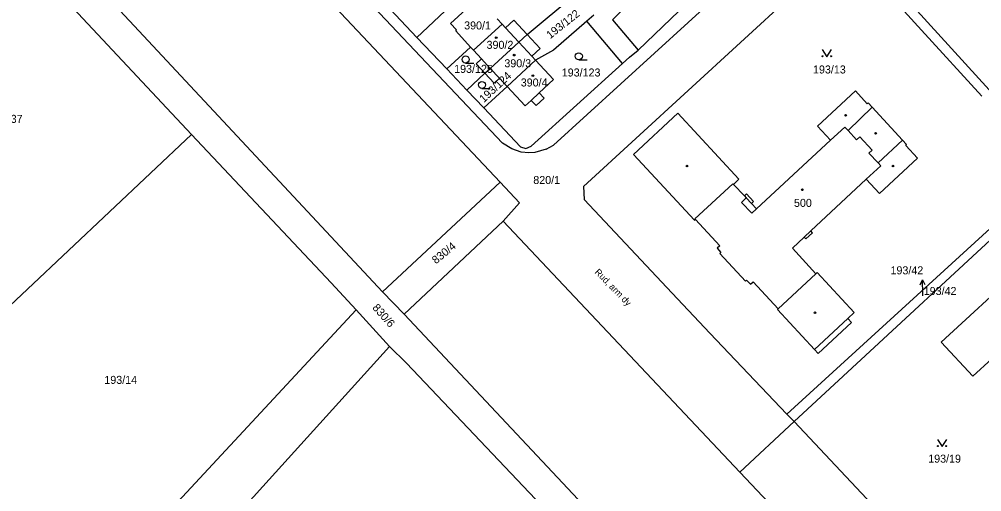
# Model space of a CAD drawing. Extents: x -735249 to -729401, y -1124843 to -1121828.
# Drawn here: x -733489.3 to -733284.9, y -1124233.2 to -1124132.9 of the extents above; entities that cross this region are included whole.
import ezdxf

# ---------------------------------------------------------------- set-up
doc = ezdxf.new("R2010")
doc.units = 0
for name, color, linetype in [('Vrstva 1', 7, 'Continuous'), ('Vrstva 15', 7, 'Continuous'), ('Vrstva 16', 7, 'Continuous'), ('Vrstva 18', 7, 'Continuous'), ('Vrstva 19', 7, 'Continuous'), ('Vrstva 25', 7, 'Continuous'), ('Vrstva 4', 7, 'Continuous')]:
    doc.layers.add(name, color=color, linetype=linetype)

msp = doc.modelspace()

# ---------------------------------------------------------------- linework, layer by layer
at = {"layer": 'Vrstva 1'}
for points in [[(-733386.66, -1124159.2), (-733494.91, -1124044.89)], [(-733464.16, -1124085.8), (-733387.2, -1124167.51)], [(-733504.81, -1124091.57), (-733412.16, -1124190.8)], [(-733493.74, -1124113.68), (-733452.69, -1124157.34)], [(-733369.46, -1124168.39), (-733313.9, -1124117.42)], [(-733313.9, -1124117.42), (-733297.7, -1124135.21)], [(-733404.89, -1124136.75), (-733387.03, -1124119.94)], [(-733357.91, -1124139.49), (-733338.77, -1124121.04)], [(-733353.96, -1124123.6), (-733363.34, -1124133.01)], [(-733397.7, -1124133.83), (-733391.98, -1124128.49)], [(-733381.47, -1124136.12), (-733371.36, -1124127.62)], [(-733375.85, -1124159.61), (-733340.14, -1124127.01)], [(-733411.68, -1124129.6), (-733404.89, -1124136.75)], [(-733387.82, -1124132.81), (-733386.79, -1124133.92)], [(-733367.29, -1124132.05), (-733368.79, -1124133.35)], [(-733396.43, -1124135.17), (-733397.7, -1124133.83)], [(-733392.82, -1124139.5), (-733386.79, -1124133.92)], [(-733386.79, -1124133.92), (-733386.03, -1124134.74)], [(-733386.03, -1124134.74), (-733384.26, -1124133.1)], [(-733384.26, -1124133.1), (-733381.47, -1124136.12)], [(-733368.79, -1124133.35), (-733375.84, -1124139.45)], [(-733361.17, -1124142.3), (-733368.79, -1124133.35)], [(-733363.34, -1124133.01), (-733357.91, -1124139.49)], [(-733404.89, -1124136.75), (-733398.53, -1124143.45)], [(-733396.61, -1124135.34), (-733396.43, -1124135.17)], [(-733393.45, -1124138.8), (-733396.61, -1124135.34)], [(-733383.24, -1124137.76), (-733381.47, -1124136.12)], [(-733381.47, -1124136.12), (-733378.68, -1124139.13)], [(-733297.7, -1124135.21), (-733284.88, -1124149.26)], [(-733398.53, -1124143.45), (-733393.45, -1124138.8)], [(-733393.45, -1124138.8), (-733392.82, -1124139.5)], [(-733389.27, -1124143.33), (-733383.24, -1124137.76)], [(-733392.82, -1124139.5), (-733391.15, -1124141.32)], [(-733378.68, -1124139.13), (-733380.45, -1124140.77)], [(-733380.45, -1124140.77), (-733379.68, -1124141.6)], [(-733375.84, -1124139.45), (-733379.68, -1124141.6)], [(-733361.17, -1124142.3), (-733359.69, -1124140.96)], [(-733359.69, -1124140.96), (-733357.91, -1124139.49)], [(-733391.15, -1124141.32), (-733392.26, -1124142.34)], [(-733392.26, -1124142.34), (-733390.41, -1124144.38)], [(-733379.68, -1124141.6), (-733385.7, -1124147.15)], [(-733380.61, -1124159.87), (-733361.17, -1124142.3)], [(-733375.87, -1124145.72), (-733379.68, -1124141.6)], [(-733398.53, -1124143.45), (-733394.27, -1124147.94)], [(-733390.41, -1124144.38), (-733394.27, -1124147.94)], [(-733390.41, -1124144.38), (-733389.27, -1124143.33)], [(-733388.49, -1124146.5), (-733390.41, -1124144.38)], [(-733387.34, -1124145.39), (-733388.49, -1124146.5)], [(-733385.7, -1124147.15), (-733387.34, -1124145.39)], [(-733378.89, -1124148.52), (-733375.87, -1124145.72)], [(-733394.27, -1124147.94), (-733390.66, -1124151.73)], [(-733390.66, -1124151.73), (-733385.7, -1124147.15)], [(-733385.7, -1124147.15), (-733381.84, -1124151.26)], [(-733377.87, -1124149.67), (-733378.89, -1124148.52)], [(-733311.73, -1124148.13), (-733319.78, -1124155.6)], [(-733309.22, -1124150.84), (-733311.73, -1124148.13)], [(-733381.84, -1124151.26), (-733380.59, -1124150.14)], [(-733380.59, -1124150.14), (-733379.51, -1124151.22)], [(-733379.51, -1124151.22), (-733377.87, -1124149.67)], [(-733309.04, -1124150.68), (-733309.22, -1124150.84)], [(-733308.19, -1124151.59), (-733309.04, -1124150.68)], [(-733390.66, -1124151.73), (-733382.83, -1124159.98)], [(-733349.44, -1124152.86), (-733358.88, -1124161.6)], [(-733336.48, -1124166.85), (-733349.44, -1124152.86)], [(-733301.73, -1124158.6), (-733308.19, -1124151.59)], [(-733452.69, -1124157.34), (-733496.34, -1124198.39)], [(-733452.69, -1124157.34), (-733423.06, -1124188.84)], [(-733319.78, -1124155.6), (-733317.01, -1124158.6)], [(-733384.7, -1124160.39), (-733386.66, -1124159.2)], [(-733317.01, -1124158.6), (-733332.73, -1124173.12)], [(-733300.88, -1124159.52), (-733301.73, -1124158.6)], [(-733382.7, -1124161.1), (-733384.7, -1124160.39)], [(-733382.83, -1124159.98), (-733381.76, -1124160.31)], [(-733381.06, -1124161.23), (-733382.7, -1124161.1)], [(-733381.76, -1124160.31), (-733380.61, -1124159.87)], [(-733379.79, -1124161.2), (-733381.06, -1124161.23)], [(-733377.41, -1124160.5), (-733379.79, -1124161.2)], [(-733377.41, -1124160.5), (-733375.85, -1124159.61)], [(-733301.07, -1124159.69), (-733300.88, -1124159.52)], [(-733298.56, -1124162.4), (-733301.07, -1124159.69)], [(-733358.88, -1124161.6), (-733345.92, -1124175.59)], [(-733306.6, -1124169.9), (-733298.56, -1124162.4)], [(-733270.11, -1124165.44), (-733326.28, -1124216.71)], [(-733412.16, -1124190.8), (-733387.2, -1124167.51)], [(-733387.2, -1124167.51), (-733383.06, -1124171.91)], [(-733337.66, -1124167.96), (-733336.48, -1124166.85)], [(-733268.93, -1124166.67), (-733324.75, -1124218.3)], [(-733321.2, -1124177.85), (-733309.43, -1124166.86)], [(-733309.43, -1124166.86), (-733306.6, -1124169.9)], [(-733369.46, -1124168.39), (-733369.35, -1124171.15)], [(-733335.32, -1124170.41), (-733337.66, -1124167.96)], [(-733369.35, -1124171.15), (-733351.76, -1124189.85)], [(-733334.89, -1124170), (-733335.32, -1124170.41)], [(-733333.36, -1124171.6), (-733334.89, -1124170)], [(-733333.79, -1124172.01), (-733333.36, -1124171.6)], [(-733383.06, -1124171.91), (-733386.51, -1124175.76)], [(-733332.73, -1124173.12), (-733333.79, -1124172.01)], [(-733345.92, -1124175.59), (-733345.7, -1124175.39)], [(-733345.7, -1124175.39), (-733340.52, -1124180.98)], [(-733386.51, -1124175.76), (-733407.54, -1124195.53)], [(-733386.51, -1124175.76), (-733336.28, -1124229.02)], [(-733325.11, -1124181.5), (-733322.62, -1124179.18)], [(-733322.62, -1124179.18), (-733322.28, -1124179.54)], [(-733322.28, -1124179.54), (-733320.86, -1124178.21)], [(-733320.86, -1124178.21), (-733321.2, -1124177.85)], [(-733340.52, -1124180.98), (-733341.11, -1124181.53)], [(-733341.11, -1124181.53), (-733340.29, -1124182.41)], [(-733320.12, -1124186.93), (-733325.11, -1124181.5)], [(-733340.29, -1124182.41), (-733340.51, -1124182.62)], [(-733340.51, -1124182.62), (-733335.08, -1124188.49)], [(-733319.85, -1124186.67), (-733320.12, -1124186.93)], [(-733311.98, -1124195.17), (-733319.85, -1124186.67)], [(-733293.55, -1124201.46), (-733276.91, -1124186.14)], [(-733423.06, -1124188.84), (-733417.77, -1124194.62)], [(-733351.76, -1124189.85), (-733342.63, -1124199.55)], [(-733335.08, -1124188.49), (-733334.85, -1124188.28)], [(-733334.85, -1124188.28), (-733334.03, -1124189.17)], [(-733334.03, -1124189.17), (-733333.44, -1124188.63)], [(-733333.44, -1124188.63), (-733328.14, -1124194.35)], [(-733407.54, -1124195.53), (-733412.16, -1124190.8)], [(-733499.03, -1124281.94), (-733417.77, -1124194.62)], [(-733417.77, -1124194.62), (-733410.65, -1124202.35)], [(-733407.54, -1124195.53), (-733226.31, -1124388.52)], [(-733328.14, -1124194.35), (-733328.29, -1124194.49)], [(-733328.29, -1124194.49), (-733320.42, -1124202.98)], [(-733313.35, -1124196.44), (-733311.98, -1124195.17)], [(-733319.63, -1124203.83), (-733312.57, -1124197.29)], [(-733312.57, -1124197.29), (-733313.35, -1124196.44)], [(-733342.63, -1124199.55), (-733326.28, -1124216.71)], [(-733293.55, -1124201.46), (-733286.81, -1124208.66)], [(-733278.74, -1124201.32), (-733286.81, -1124208.66)], [(-733466.46, -1124264), (-733410.65, -1124202.35)], [(-733410.65, -1124202.35), (-733407.07, -1124205.88)], [(-733320.42, -1124202.98), (-733319.63, -1124203.83)], [(-733340.56, -1124276.05), (-733407.07, -1124205.88)], [(-733324.75, -1124218.3), (-733336.28, -1124229.02)], [(-733326.28, -1124216.71), (-733324.75, -1124218.3)], [(-733324.75, -1124218.3), (-733280.81, -1124265.03)], [(-733336.28, -1124229.02), (-733215.03, -1124357.35)]]:
    msp.add_lwpolyline(points, dxfattribs=at)
at = {"layer": 'Vrstva 16'}
msp.add_lwpolyline([(-733297.44, -1124191.64), (-733297.45, -1124191.24)], dxfattribs=at)
at = {"layer": 'Vrstva 25'}
for points in [[(-733318.83, -1124139.36), (-733317.83, -1124140.86), (-733316.83, -1124139.36)], [(-733394.52, -1124142.2), (-733392.77, -1124142.2)], [(-733370.48, -1124141.52), (-733368.73, -1124141.52)], [(-733391.05, -1124147.6), (-733389.3, -1124147.6)], [(-733297.988, -1124189.25), (-733297.507, -1124188.241), (-733296.989, -1124189.231)], [(-733297.45, -1124191.24), (-733297.507, -1124188.241)], [(-733294.35, -1124222.12), (-733293.35, -1124223.62), (-733292.35, -1124222.12)]]:
    msp.add_lwpolyline(points, dxfattribs=at)
for centre, radius in [((-733388.02, -1124136.83), 0.175), ((-733394.52, -1124141.45), 0.75), ((-733384.2, -1124140.53), 0.175), ((-733370.48, -1124140.77), 0.75), ((-733318.73, -1124140.76), 0.1), ((-733316.93, -1124140.76), 0.1), ((-733380.24, -1124144.88), 0.175), ((-733391.05, -1124146.85), 0.75), ((-733313.83, -1124153.3), 0.175), ((-733307.46, -1124157.12), 0.175), ((-733347.51, -1124164.06), 0.175), ((-733303.78, -1124164.06), 0.175), ((-733323.01, -1124169.11), 0.175), ((-733320.34, -1124195.21), 0.175), ((-733294.25, -1124223.52), 0.1), ((-733292.45, -1124223.52), 0.1)]:
    msp.add_circle(centre, radius, dxfattribs=at)
at = {"layer": 'Vrstva 4'}
for points in [[(-733312.42, -1124115.94), (-733283.38, -1124147.86)], [(-733386.03, -1124134.74), (-733383.24, -1124137.76)], [(-733383.24, -1124137.76), (-733380.45, -1124140.77)], [(-733391.15, -1124141.32), (-733389.27, -1124143.33)], [(-733389.27, -1124143.33), (-733387.34, -1124145.39)], [(-733378.89, -1124148.52), (-733380.59, -1124150.14)], [(-733313.29, -1124156.53), (-733308.19, -1124151.59)], [(-733317.01, -1124158.6), (-733313.97, -1124155.79)], [(-733313.97, -1124155.79), (-733313.29, -1124156.53)], [(-733313.29, -1124156.53), (-733311.49, -1124158.48)], [(-733311.49, -1124158.48), (-733310.82, -1124157.86)], [(-733310.82, -1124157.86), (-733308.21, -1124160.69)], [(-733306.93, -1124163.42), (-733301.73, -1124158.6)], [(-733308.21, -1124160.69), (-733308.88, -1124161.31)], [(-733308.88, -1124161.31), (-733306.93, -1124163.42)], [(-733306.93, -1124163.42), (-733306.38, -1124164.01)], [(-733306.38, -1124164.01), (-733309.43, -1124166.86)], [(-733337.8, -1124167.82), (-733345.84, -1124175.24)], [(-733337.66, -1124167.96), (-733337.8, -1124167.82)], [(-733334.93, -1124170.82), (-733335.93, -1124171.78)], [(-733335.32, -1124170.41), (-733334.93, -1124170.82)], [(-733334.93, -1124170.82), (-733333.79, -1124172.01)], [(-733335.93, -1124171.78), (-733333.76, -1124174.07)], [(-733333.76, -1124174.07), (-733332.73, -1124173.12)], [(-733345.84, -1124175.24), (-733345.7, -1124175.39)], [(-733322.62, -1124179.18), (-733321.2, -1124177.85)], [(-733320.12, -1124186.93), (-733328.14, -1124194.35)], [(-733320.42, -1124202.98), (-733313.35, -1124196.44)]]:
    msp.add_lwpolyline(points, dxfattribs=at)

# ---------------------------------------------------------------- texts
at = {"layer": 'Vrstva 15'}
msp.add_text('Rud‚ arm\xa0dy', height=1.39999, rotation=314.3025, dxfattribs=at).set_placement((-733367.208, -1124186.683))
at = {"layer": 'Vrstva 16'}
for s, p in [('820/1', (-733380.148, -1124167.88)), ('193/42', (-733304.297, -1124187.05))]:
    msp.add_text(s, height=1.7, dxfattribs=at).set_placement(p)
at = {"layer": 'Vrstva 18'}
for s, rotation, p in [('193/122', 38.50031, (-733376.558, -1124137.159)), ('193/124', 42.90034, (-733390.66, -1124150.718)), ('830/4', 39.10031, (-733400.821, -1124184.959)), ('830/6', 311.60248, (-733414.418, -1124194.226))]:
    msp.add_text(s, height=1.7, rotation=rotation, dxfattribs=at).set_placement(p)
for s, p in [('193/125', (-733396.95, -1124144.29)), ('193/13', (-733320.75, -1124144.42)), ('193/123', (-733374.1, -1124145.06)), ('193/37', (-733495.54, -1124154.9)), ('193/42', (-733297.24, -1124191.44)), ('193/14', (-733471.23, -1124210.31)), ('193/19', (-733296.29, -1124227.03))]:
    msp.add_text(s, height=1.7, dxfattribs=at).set_placement(p)
at = {"layer": 'Vrstva 19'}
for s, p in [('390/1', (-733394.83, -1124135.07)), ('390/2', (-733390.07, -1124139.19)), ('390/3', (-733386.29, -1124143.1)), ('390/4', (-733382.81, -1124147.18)), ('500', (-733324.79, -1124172.74))]:
    msp.add_text(s, height=1.7, dxfattribs=at).set_placement(p)

doc.saveas('drawing.dxf')
